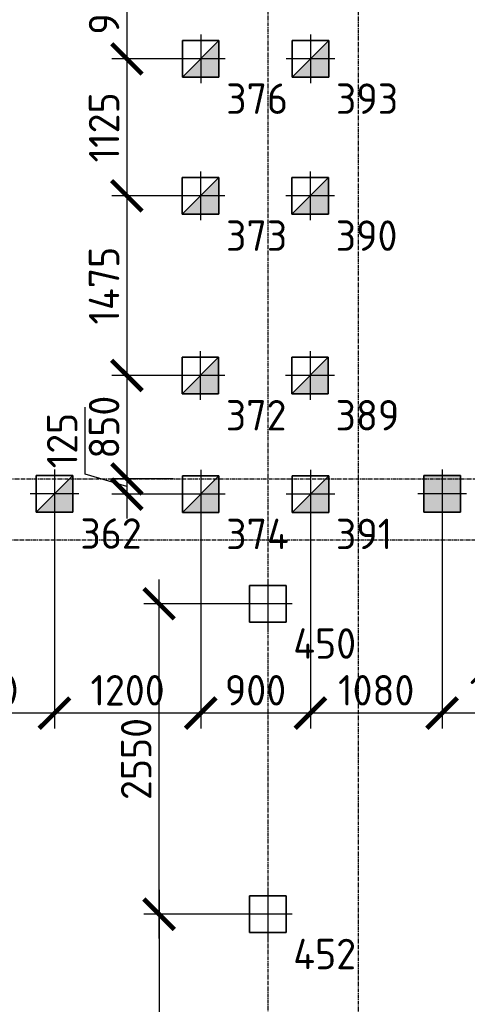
# Model space of a CAD drawing. Header units: millimetres. Extents: x -93479 to 1057970, y -66333 to 172656.
# Tile 274 of 473: x 346789 to 350461, y 100014 to 108100. Entities that reach past the tile are written whole.
import ezdxf

# ---------------------------------------------------------------- set-up
doc = ezdxf.new("R2010")
doc.units = ezdxf.units.MM
for name, pattern in [('______5', [1100, 800, -100, 100, -100]), ('DASHDOT', [25.4, 12.7, -6.35, 0, -6.35]), ('осевая', [50.8, 31.75, -6.35, 6.35, -6.35])]:
    doc.linetypes.add(name, pattern=pattern)
for name, color, linetype, lineweight in [('КО_оси', 1, 'DASHDOT', 25), ('КО_осн_тон', 183, 'Continuous', 25), ('КО_фундаменты', 2, 'Continuous', 50), ('Оси', 40, '______5', 18), ('РАЗМЕРЫ', 7, 'Continuous', 9)]:
    doc.layers.add(name, color=color, linetype=linetype, lineweight=lineweight)
doc.styles.add('GOST-2.304_Type-B', font='GOST_Common.ttf')
doc.styles.add('ГОСТ', font='GOST_Common.ttf')
doc.dimstyles.new('СПДС', dxfattribs={"dimscale": 100, "dimtxt": 2.5, "dimasz": 2.5, "dimexe": 1.25, "dimexo": 0, "dimtad": 1, "dimdec": 0, "dimtxsty": 'GOST-2.304_Type-B', "dimblk": 'ARCHTICK', "dimcen": 2.5, "dimdle": 2, "dimadec": 0, "dimazin": 2, "dimtfac": 0.75, "dimtdec": 0, "dimtmove": 1, "dimatfit": 3, "dimfxl": 1, "dimtolj": 1, "dimarcsym": 1})

# ---------------------------------------------------------------- blocks, each defined once
blk = doc.blocks.new('оси')
at = {"layer": 'Оси', "color": 7, "linetype": 'осевая', "lineweight": 25, "transparency": 33554687}
for p, q in [((31813.5, 151.4), (31813.5, -36280.2)), ((-11815.1, -20006.9), (53620.6, -20006.9)), ((-11416.6, -20506.9), (53620.6, -20506.9))]:
    blk.add_line(p, q, dxfattribs=at)
blk = doc.blocks.new('Свайка')
at = {"layer": 'КО_оси', "color": 7, "ltscale": 100}
for p, q in [((0, 200), (0, -200)), ((200, 0), (-200, 0))]:
    blk.add_line(p, q, dxfattribs=at)
at = {"layer": 'КО_фундаменты', "color": 7, "lineweight": 35, "ltscale": 100}
for p, q in [((150, 150), (-150, 150)), ((-150, 150), (-150, -150)), ((150, -150), (150, 150)), ((-150, -150), (150, -150))]:
    blk.add_line(p, q, dxfattribs=at)
blk = doc.blocks.new('сваи тип2')
at = {"layer": 'КО_оси', "color": 7, "ltscale": 100}
for p, q in [((-22918.1, 28209.1), (-22918.1, 27809.1)), ((-22718.1, 28009.1), (-23118.1, 28009.1))]:
    blk.add_line(p, q, dxfattribs=at)
at = {"layer": 'КО_фундаменты', "color": 7, "lineweight": 35, "ltscale": 100}
for p, q in [((-22768.1, 28159.1), (-23068.1, 28159.1)), ((-23068.1, 28159.1), (-23068.1, 27859.1)), ((-22768.1, 27859.1), (-22768.1, 28159.1)), ((-23068.1, 27859.1), (-22768.1, 27859.1))]:
    blk.add_line(p, q, dxfattribs=at)
at = {"layer": 'РАЗМЕРЫ', "color": 7}
blk.add_line((-23068.1, 27859.1), (-22768.1, 28159.1), dxfattribs=at)
at = {"layer": 'РАЗМЕРЫ', "color": 7, "linetype": 'Continuous', "transparency": 33554648}
for points in [[(-22768.1, 28009.1), (-22918.1, 28009.1), (-22768.1, 28159.1)], [(-22918.1, 27859.1), (-23068.1, 27859.1), (-22918.1, 28009.1)], [(-22918.1, 27859.1), (-22918.1, 28009.1), (-22768.1, 27859.1)], [(-22768.1, 27859.1), (-22918.1, 28009.1), (-22768.1, 28009.1)]]:
    blk.add_solid(points, dxfattribs=at)
blk = doc.blocks.new('_ArchTick')
at = {"color": 0, "linetype": 'ByBlock', "const_width": 0.15}
blk.add_lwpolyline([(-0.5, -0.5), (0.5, 0.5)], dxfattribs=at)
blk = doc.blocks.new('*D2112')
at = {"layer": 'DEFPOINTS', "color": 0, "transparency": 16777216}
for p in [(349174.1, 104003.2, -3100), (350254.4, 104006.5, -3100), (349174.1, 102405.1)]:
    blk.add_point(p, dxfattribs=at)
at = {"layer": 'РАЗМЕРЫ', "color": 0, "lineweight": -2, "transparency": 16777216}
for p, q in [((349174.1, 104003.2), (349174.1, 102280.1)), ((350254.4, 104006.5), (350254.4, 102280.1)), ((350454.4, 102405.1), (348974.1, 102405.1))]:
    blk.add_line(p, q, dxfattribs=at)
at = {"layer": 'РАЗМЕРЫ', "color": 0, "lineweight": -2, "transparency": 16777216, "xscale": 250, "yscale": 250, "zscale": 250, "rotation": 180}
blk.add_blockref('_ArchTick', (349174.1, 102405.1), dxfattribs=at)
at = {"layer": 'РАЗМЕРЫ', "color": 0, "lineweight": -2, "transparency": 16777216, "xscale": 250, "yscale": 250, "zscale": 250}
blk.add_blockref('_ArchTick', (350254.4, 102405.1), dxfattribs=at)
at = {"layer": 'РАЗМЕРЫ', "color": 0, "transparency": 16777216, "insert": (349714.2, 102592.6), "char_height": 250, "attachment_point": 5, "style": 'GOST-2.304_Type-B'}
blk.add_mtext('\\A1;1080', dxfattribs=at)
blk = doc.blocks.new('*D2113')
at = {"layer": 'DEFPOINTS', "color": 0, "transparency": 16777216}
for p in [(348274.1, 104003.2, -3100), (349174.1, 104003.2, -3100), (348274.1, 102405.1)]:
    blk.add_point(p, dxfattribs=at)
at = {"layer": 'РАЗМЕРЫ', "color": 0, "lineweight": -2, "transparency": 16777216}
for p, q in [((348274.1, 104003.2), (348274.1, 102280.1)), ((349174.1, 104003.2), (349174.1, 102280.1)), ((349374.1, 102405.1), (348074.1, 102405.1))]:
    blk.add_line(p, q, dxfattribs=at)
at = {"layer": 'РАЗМЕРЫ', "color": 0, "lineweight": -2, "transparency": 16777216, "xscale": 250, "yscale": 250, "zscale": 250, "rotation": 180}
blk.add_blockref('_ArchTick', (348274.1, 102405.1), dxfattribs=at)
at = {"layer": 'РАЗМЕРЫ', "color": 0, "lineweight": -2, "transparency": 16777216, "xscale": 250, "yscale": 250, "zscale": 250}
blk.add_blockref('_ArchTick', (349174.1, 102405.1), dxfattribs=at)
at = {"layer": 'РАЗМЕРЫ', "color": 0, "transparency": 16777216, "insert": (348724.1, 102592.6), "char_height": 250, "attachment_point": 5, "style": 'GOST-2.304_Type-B'}
blk.add_mtext('\\A1;900', dxfattribs=at)
blk = doc.blocks.new('*D2114')
at = {"layer": 'DEFPOINTS', "color": 0, "transparency": 16777216}
for p in [(347074.4, 104006.5, -3100), (348274.1, 104003.2, -3100), (347074.4, 102405.1)]:
    blk.add_point(p, dxfattribs=at)
at = {"layer": 'РАЗМЕРЫ', "color": 0, "lineweight": -2, "transparency": 16777216}
for p, q in [((347074.4, 104006.5), (347074.4, 102280.1)), ((348274.1, 104003.2), (348274.1, 102280.1)), ((348474.1, 102405.1), (346874.4, 102405.1))]:
    blk.add_line(p, q, dxfattribs=at)
at = {"layer": 'РАЗМЕРЫ', "color": 0, "lineweight": -2, "transparency": 16777216, "xscale": 250, "yscale": 250, "zscale": 250, "rotation": 180}
blk.add_blockref('_ArchTick', (347074.4, 102405.1), dxfattribs=at)
at = {"layer": 'РАЗМЕРЫ', "color": 0, "lineweight": -2, "transparency": 16777216, "xscale": 250, "yscale": 250, "zscale": 250}
blk.add_blockref('_ArchTick', (348274.1, 102405.1), dxfattribs=at)
at = {"layer": 'РАЗМЕРЫ', "color": 0, "transparency": 16777216, "insert": (347674.2, 102592.6), "char_height": 250, "attachment_point": 5, "style": 'GOST-2.304_Type-B'}
blk.add_mtext('\\A1;1200', dxfattribs=at)
blk = doc.blocks.new('*D2115')
at = {"layer": 'DEFPOINTS', "color": 0, "transparency": 16777216}
for p in [(345874.4, 104006.5, -3100), (347074.4, 104006.5, -3100), (345874.4, 102405.1)]:
    blk.add_point(p, dxfattribs=at)
at = {"layer": 'РАЗМЕРЫ', "color": 0, "lineweight": -2, "transparency": 16777216}
for p, q in [((345874.4, 104006.5), (345874.4, 102280.1)), ((347074.4, 104006.5), (347074.4, 102280.1)), ((347274.4, 102405.1), (345674.4, 102405.1))]:
    blk.add_line(p, q, dxfattribs=at)
at = {"layer": 'РАЗМЕРЫ', "color": 0, "lineweight": -2, "transparency": 16777216, "xscale": 250, "yscale": 250, "zscale": 250, "rotation": 180}
blk.add_blockref('_ArchTick', (345874.4, 102405.1), dxfattribs=at)
at = {"layer": 'РАЗМЕРЫ', "color": 0, "lineweight": -2, "transparency": 16777216, "xscale": 250, "yscale": 250, "zscale": 250}
blk.add_blockref('_ArchTick', (347074.4, 102405.1), dxfattribs=at)
at = {"layer": 'РАЗМЕРЫ', "color": 0, "transparency": 16777216, "insert": (346474.4, 102592.6), "char_height": 250, "attachment_point": 5, "style": 'GOST-2.304_Type-B'}
blk.add_mtext('\\A1;1200', dxfattribs=at)
blk = doc.blocks.new('*D2153')
at = {"layer": 'DEFPOINTS', "color": 0, "transparency": 16777216}
for p in [(348824, 100753.2, -360), (347932.5, 98328.2), (348524.1, 98328.2)]:
    blk.add_point(p, dxfattribs=at)
at = {"layer": 'РАЗМЕРЫ', "color": 0, "lineweight": -2, "transparency": 16777216}
for p, q in [((347932.5, 100953.2), (347932.5, 98128.2)), ((348824, 100753.2), (347807.5, 100753.2)), ((348524.1, 98328.2), (347807.5, 98328.2))]:
    blk.add_line(p, q, dxfattribs=at)
at = {"layer": 'РАЗМЕРЫ', "color": 0, "lineweight": -2, "transparency": 16777216, "xscale": 250, "yscale": 250, "zscale": 250}
for p, rotation in [((347932.5, 100753.2), 90), ((347932.5, 98328.2), 270)]:
    blk.add_blockref('_ArchTick', p, dxfattribs=dict(at, rotation=rotation))
at = {"layer": 'РАЗМЕРЫ', "color": 0, "transparency": 16777216, "insert": (347745, 99540.7), "char_height": 250, "attachment_point": 5, "rotation": 90, "style": 'GOST-2.304_Type-B'}
blk.add_mtext('\\A1;2425', dxfattribs=at)
blk = doc.blocks.new('*D2157')
at = {"layer": 'DEFPOINTS', "color": 0, "transparency": 16777216}
for p in [(347932.5, 103303.2), (348824, 103303.2, -360), (348824, 100753.2, -360)]:
    blk.add_point(p, dxfattribs=at)
at = {"layer": 'РАЗМЕРЫ', "color": 0, "lineweight": -2, "transparency": 16777216}
for p, q in [((347932.5, 100553.2), (347932.5, 103503.2)), ((348824, 103303.2), (347807.5, 103303.2)), ((348824, 100753.2), (347807.5, 100753.2))]:
    blk.add_line(p, q, dxfattribs=at)
at = {"layer": 'РАЗМЕРЫ', "color": 0, "lineweight": -2, "transparency": 16777216, "xscale": 250, "yscale": 250, "zscale": 250}
for p, rotation in [((347932.5, 103303.2), 90), ((347932.5, 100753.2), 270)]:
    blk.add_blockref('_ArchTick', p, dxfattribs=dict(at, rotation=rotation))
at = {"layer": 'РАЗМЕРЫ', "color": 0, "transparency": 16777216, "insert": (347745, 102028.2), "char_height": 250, "attachment_point": 5, "rotation": 90, "style": 'GOST-2.304_Type-B'}
blk.add_mtext('\\A1;2550', dxfattribs=at)
blk = doc.blocks.new('*D2220')
at = {"layer": 'DEFPOINTS', "color": 0, "transparency": 16777216}
for p in [(348074.1, 108678.2, -3100), (347668.8, 107778.2), (348074.1, 107778.2, -3100)]:
    blk.add_point(p, dxfattribs=at)
at = {"layer": 'РАЗМЕРЫ', "color": 0, "lineweight": -2, "transparency": 16777216}
for p, q in [((347668.8, 108878.2), (347668.8, 107578.2)), ((348074.1, 108678.2), (347543.8, 108678.2)), ((348074.1, 107778.2), (347543.8, 107778.2))]:
    blk.add_line(p, q, dxfattribs=at)
at = {"layer": 'РАЗМЕРЫ', "color": 0, "lineweight": -2, "transparency": 16777216, "xscale": 250, "yscale": 250, "zscale": 250}
for p, rotation in [((347668.8, 108678.2), 90), ((347668.8, 107778.2), 270)]:
    blk.add_blockref('_ArchTick', p, dxfattribs=dict(at, rotation=rotation))
at = {"layer": 'РАЗМЕРЫ', "color": 0, "transparency": 16777216, "insert": (347481.3, 108228.2), "char_height": 250, "attachment_point": 5, "rotation": 90, "style": 'GOST-2.304_Type-B'}
blk.add_mtext('\\A1;900', dxfattribs=at)
blk = doc.blocks.new('*D2221')
at = {"layer": 'DEFPOINTS', "color": 0, "transparency": 16777216}
for p in [(348074.1, 107778.2, -3100), (347668.8, 106653.2), (348072.5, 106653.2, -3100)]:
    blk.add_point(p, dxfattribs=at)
at = {"layer": 'РАЗМЕРЫ', "color": 0, "lineweight": -2, "transparency": 16777216}
for p, q in [((347668.8, 107978.2), (347668.8, 106453.2)), ((348074.1, 107778.2), (347543.8, 107778.2)), ((348072.5, 106653.2), (347543.8, 106653.2))]:
    blk.add_line(p, q, dxfattribs=at)
at = {"layer": 'РАЗМЕРЫ', "color": 0, "lineweight": -2, "transparency": 16777216, "xscale": 250, "yscale": 250, "zscale": 250}
for p, rotation in [((347668.8, 107778.2), 90), ((347668.8, 106653.2), 270)]:
    blk.add_blockref('_ArchTick', p, dxfattribs=dict(at, rotation=rotation))
at = {"layer": 'РАЗМЕРЫ', "color": 0, "transparency": 16777216, "insert": (347481.3, 107215.7), "char_height": 250, "attachment_point": 5, "rotation": 90, "style": 'GOST-2.304_Type-B'}
blk.add_mtext('\\A1;1125', dxfattribs=at)
blk = doc.blocks.new('*D2222')
at = {"layer": 'DEFPOINTS', "color": 0, "transparency": 16777216}
for p in [(348072.5, 106653.2, -3100), (347668.8, 105178.2), (348071, 105178.2, -3100)]:
    blk.add_point(p, dxfattribs=at)
at = {"layer": 'РАЗМЕРЫ', "color": 0, "lineweight": -2, "transparency": 16777216}
for p, q in [((347668.8, 106853.2), (347668.8, 104978.2)), ((348072.5, 106653.2), (347543.8, 106653.2)), ((348071, 105178.2), (347543.8, 105178.2))]:
    blk.add_line(p, q, dxfattribs=at)
at = {"layer": 'РАЗМЕРЫ', "color": 0, "lineweight": -2, "transparency": 16777216, "xscale": 250, "yscale": 250, "zscale": 250}
for p, rotation in [((347668.8, 106653.2), 90), ((347668.8, 105178.2), 270)]:
    blk.add_blockref('_ArchTick', p, dxfattribs=dict(at, rotation=rotation))
at = {"layer": 'РАЗМЕРЫ', "color": 0, "transparency": 16777216, "insert": (347481.3, 105915.7), "char_height": 250, "attachment_point": 5, "rotation": 90, "style": 'GOST-2.304_Type-B'}
blk.add_mtext('\\A1;1475', dxfattribs=at)
blk = doc.blocks.new('*D2223')
at = {"layer": 'DEFPOINTS', "color": 0, "transparency": 16777216}
for p in [(348071, 105178.2, -3100), (347668.8, 104328.2), (348052, 104328.2)]:
    blk.add_point(p, dxfattribs=at)
at = {"layer": 'РАЗМЕРЫ', "color": 0, "lineweight": -2, "transparency": 16777216}
for p, q in [((347668.8, 105378.2), (347668.8, 104128.2)), ((348071, 105178.2), (347543.8, 105178.2)), ((348052, 104328.2), (347543.8, 104328.2))]:
    blk.add_line(p, q, dxfattribs=at)
at = {"layer": 'РАЗМЕРЫ', "color": 0, "lineweight": -2, "transparency": 16777216, "xscale": 250, "yscale": 250, "zscale": 250}
for p, rotation in [((347668.8, 105178.2), 90), ((347668.8, 104328.2), 270)]:
    blk.add_blockref('_ArchTick', p, dxfattribs=dict(at, rotation=rotation))
at = {"layer": 'РАЗМЕРЫ', "color": 0, "transparency": 16777216, "insert": (347481.3, 104753.2), "char_height": 250, "attachment_point": 5, "rotation": 90, "style": 'GOST-2.304_Type-B'}
blk.add_mtext('\\A1;850', dxfattribs=at)
blk = doc.blocks.new('*D2224')
at = {"layer": 'DEFPOINTS', "color": 0, "transparency": 16777216}
for p in [(348052, 104328.2), (347668.8, 104203.2), (348074.1, 104203.2, -3100)]:
    blk.add_point(p, dxfattribs=at)
at = {"layer": 'РАЗМЕРЫ', "color": 0, "lineweight": -2, "transparency": 16777216}
for p, q in [((347325.1, 104368.8), (347325.1, 104918.8)), ((347668.8, 104528.2), (347668.8, 104003.2)), ((347668.8, 104265.7), (347325.1, 104368.8)), ((348052, 104328.2), (347543.8, 104328.2)), ((348074.1, 104203.2), (347543.8, 104203.2))]:
    blk.add_line(p, q, dxfattribs=at)
at = {"layer": 'РАЗМЕРЫ', "color": 0, "lineweight": -2, "transparency": 16777216, "xscale": 250, "yscale": 250, "zscale": 250}
for p, rotation in [((347668.8, 104328.2), 90), ((347668.8, 104203.2), 270)]:
    blk.add_blockref('_ArchTick', p, dxfattribs=dict(at, rotation=rotation))
at = {"layer": 'РАЗМЕРЫ', "color": 0, "transparency": 16777216, "insert": (347137.6, 104643.8), "char_height": 250, "attachment_point": 5, "rotation": 90, "style": 'GOST-2.304_Type-B'}
blk.add_mtext('\\A1;125', dxfattribs=at)
blk = doc.blocks.new('*D2426')
at = {"layer": 'DEFPOINTS', "color": 0, "transparency": 16777216}
for p in [(350254.4, 104006.5, -3100), (351329.4, 104006.5, -3100), (350254.4, 102405.1)]:
    blk.add_point(p, dxfattribs=at)
at = {"layer": 'РАЗМЕРЫ', "color": 0, "lineweight": -2, "transparency": 16777216}
for p, q in [((350254.4, 104006.5), (350254.4, 102280.1)), ((351329.4, 104006.5), (351329.4, 102280.1)), ((351529.4, 102405.1), (350054.4, 102405.1))]:
    blk.add_line(p, q, dxfattribs=at)
at = {"layer": 'РАЗМЕРЫ', "color": 0, "lineweight": -2, "transparency": 16777216, "xscale": 250, "yscale": 250, "zscale": 250, "rotation": 180}
blk.add_blockref('_ArchTick', (350254.4, 102405.1), dxfattribs=at)
at = {"layer": 'РАЗМЕРЫ', "color": 0, "lineweight": -2, "transparency": 16777216, "xscale": 250, "yscale": 250, "zscale": 250}
blk.add_blockref('_ArchTick', (351329.4, 102405.1), dxfattribs=at)
at = {"layer": 'РАЗМЕРЫ', "color": 0, "transparency": 16777216, "insert": (350791.9, 102592.6), "char_height": 250, "attachment_point": 5, "style": 'GOST-2.304_Type-B'}
blk.add_mtext('\\A1;1075', dxfattribs=at)
blk = doc.blocks.new('тип 1')
at = {"layer": 'РАЗМЕРЫ', "transparency": 33554648}
h = blk.add_hatch(dxfattribs=at)
h.set_pattern_fill('ANGLE')
h.set_pattern_definition([(0, (48473.799, -10763.0816), (0, 6.985), [5.08, -1.905]), (90, (48473.799, -10763.0816), (-6.985, 4e-16), [5.08, -1.905])])
h.paths.add_polyline_path([(-31407, 50949.9), (-31107, 50949.9), (-31107, 51249.9), (-31407, 51249.9)])
edge = h.paths.add_edge_path()
edge.add_line((-31257, 51299.9), (-31257, 50899.9))
edge = h.paths.add_edge_path()
edge.add_line((-31057, 51099.9), (-31457, 51099.9))
at = {"layer": 'КО_оси', "color": 7}
blk.add_blockref('Свайка', (-31257, 51099.9, -3100), dxfattribs=at)

msp = doc.modelspace()

# ---------------------------------------------------------------- linework, layer by layer
at = {"layer": 'РАЗМЕРЫ', "color": 7, "linetype": 'осевая', "lineweight": 30}
msp.add_lwpolyline([(349569.7, 122253.7), (372398.8, 122253.7), (372398.8, 90409.9), (349569.7, 90409.9)], close=True, dxfattribs=at)

# ---------------------------------------------------------------- block references
msp.add_blockref('оси', (317010.4, 124335.1, 3100))
at = {"layer": 'КО_оси'}
for p in [(348824.1, 103303.2, -360), (348824.1, 100753.2, -360)]:
    msp.add_blockref('Свайка', p, dxfattribs=at)
at = {"layer": 'РАЗМЕРЫ'}
for name, p in [('сваи тип2', (371192.2, 79769.1)), ('сваи тип2', (372092.2, 79769.1)), ('сваи тип2', (371190.6, 78644.1)), ('сваи тип2', (372090.6, 78644.1)), ('сваи тип2', (371189.1, 77169.1)), ('сваи тип2', (372089.1, 77169.1)), ('сваи тип2', (369992.5, 76197.3)), ('сваи тип2', (371192.2, 76194.1)), ('сваи тип2', (372092.2, 76194.1)), ('тип 1', (381511.4, 53106.6, 3100))]:
    msp.add_blockref(name, p, dxfattribs=at)

# ---------------------------------------------------------------- texts
at = {"layer": 'КО_осн_тон', "style": 'ГОСТ'}
for s, p in [('376', (348483.3, 107326.6)), ('393', (349383.3, 107326.6)), ('373', (348481.7, 106201.6)), ('390', (349381.7, 106201.6)), ('372', (348480.2, 104726.6)), ('389', (349380.2, 104726.6)), ('362', (347286.6, 103754.9)), ('374', (348483.3, 103751.6)), ('391', (349383.3, 103751.6)), ('450', (349033.3, 102851.6)), ('452', (349033.3, 100301.6))]:
    msp.add_text(s, height=250, dxfattribs=at).set_placement(p)

# ---------------------------------------------------------------- dimensions: what is measured, and where the dimension line sits
at = {"layer": 'РАЗМЕРЫ'}
for base, p1, p2, picture, middle in [((347668.8, 107778.2, 3100), (348074.1, 108678.2), (348074.1, 107778.2), '*D2220', (347481.3, 108228.2, 3100)), ((347668.8, 106653.2, 3100), (348074.1, 107778.2), (348072.5, 106653.2), '*D2221', (347481.3, 107215.7, 3100)), ((347668.8, 105178.2, 3100), (348072.5, 106653.2), (348071, 105178.2), '*D2222', (347481.3, 105915.7, 3100)), ((347668.8, 104328.2, 3100), (348071, 105178.2), (348052, 104328.2, 3100), '*D2223', (347481.3, 104753.2, 3100)), ((347668.8, 104203.2, 3100), (348052, 104328.2, 3100), (348074.1, 104203.2), '*D2224', (347137.6, 104431.3, 3100)), ((347932.5, 103303.2, 3460), (348824, 100753.2, 3100), (348824, 103303.2, 3100), '*D2157', (347745, 102028.2, 3460)), ((347932.5, 98328.2, 3460), (348824, 100753.2, 3100), (348524.1, 98328.2, 3460), '*D2153', (347745, 99540.7, 3460))]:
    dim = msp.add_linear_dim(base=base, p1=p1, p2=p2, angle=90, dimstyle='СПДС', dxfattribs=at)
    dim.commit()
    dim.dimension.update_dxf_attribs({"geometry": picture, "text_midpoint": middle})
for base, p1, p2, picture, middle in [((345874.4, 102405.1, 3100), (347074.4, 104006.5), (345874.4, 104006.5), '*D2115', (346474.4, 102592.6, 3100)), ((347074.4, 102405.1, 3100), (348274.1, 104003.2), (347074.4, 104006.5), '*D2114', (347674.2, 102592.6, 3100)), ((348274.1, 102405.1, 3100), (349174.1, 104003.2), (348274.1, 104003.2), '*D2113', (348724.1, 102592.6, 3100)), ((349174.1, 102405.1, 3100), (350254.4, 104006.5), (349174.1, 104003.2), '*D2112', (349714.2, 102592.6, 3100)), ((350254.4, 102405.1, 3100), (351329.4, 104006.5), (350254.4, 104006.5), '*D2426', (350791.9, 102592.6, 3100))]:
    dim = msp.add_linear_dim(base=base, p1=p1, p2=p2, dimstyle='СПДС', dxfattribs=at)
    dim.commit()
    dim.dimension.update_dxf_attribs({"geometry": picture, "text_midpoint": middle})

doc.saveas('drawing.dxf')
